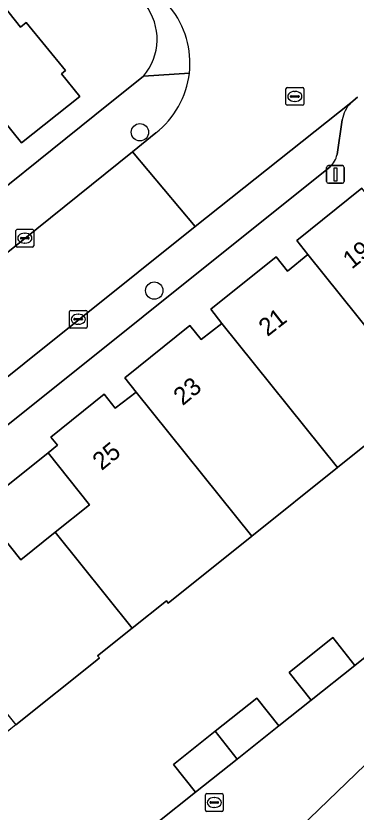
# Model space of a CAD drawing. Extents: x 157445 to 158888, y 383061 to 384688.
# Drawn here: x 158292.88 to 158312.05, y 384010.07 to 384054.9 of the extents above; entities that cross this region are included whole.
import ezdxf

# ---------------------------------------------------------------- set-up
doc = ezdxf.new("R2010")
doc.units = 0
for name, color, linetype in [('IMGEO_Boom', 7, 'Continuous'), ('IMGEO_Erf', 7, 'Continuous'), ('IMGEO_Kolk', 7, 'Continuous'), ('IMGEO_Lichtmast', 7, 'Continuous'), ('IMGEO_Muur', 7, 'Continuous'), ('IMGEO_Pand', 7, 'Continuous'), ('IMGEO_Pand_nummerreeks', 7, 'Continuous'), ('IMGEO_Parkeervlak_open', 7, 'Continuous'), ('IMGEO_Rijbaan_lokaal_open', 7, 'Continuous'), ('IMGEO_Rioolput', 7, 'Continuous'), ('IMGEO_Voetpad_open', 7, 'Continuous')]:
    doc.layers.add(name, color=color, linetype=linetype)

msp = doc.modelspace()

# ---------------------------------------------------------------- linework, layer by layer
at = {"layer": 'IMGEO_Boom'}
for centre in [(158299.868, 384048.349), (158300.676, 384039.432)]:
    msp.add_circle(centre, 0.489, dxfattribs=at)
at = {"layer": 'IMGEO_Erf'}
for points in [[(158267.962, 384057.117), (158269.885, 384054.652), (158271.94, 384052.019), (158270.121, 384050.6), (158273.434, 384046.366), (158275.483, 384047.962), (158277.532, 384045.332), (158277.639, 384045.195), (158278.968, 384046.231), (158281.198, 384043.369), (158280.408, 384042.754), (158282.489, 384040.149), (158279.995, 384038.156), (158281.342, 384036.478), (158297.322, 384049.307)], [(158291.558, 384056.245), (158293.138, 384054.267), (158293.463, 384054.531), (158295.672, 384051.816), (158295.456, 384051.644), (158296.475, 384050.368), (158293.201, 384047.752), (158292.191, 384049.016), (158287.973, 384045.646), (158284.853, 384049.553), (158284.081, 384050.519), (158280.303, 384055.246)], [(158297.322, 384049.307), (158300.066, 384051.51)], [(158315.854, 384033.348), (158311.006, 384029.468), (158306.179, 384025.604), (158301.457, 384021.836), (158301.362, 384021.957), (158299.436, 384020.42), (158297.488, 384018.866), (158297.584, 384018.751), (158297.443, 384018.631), (158292.88, 384014.987), (158292.593, 384014.758), (158288.048, 384011.133), (158283.207, 384007.272)], [(158300.873, 384009.496), (158303.003, 384011.193), (158301.758, 384012.758), (158304.106, 384014.624), (158306.453, 384016.49), (158307.698, 384014.924), (158309.519, 384016.371), (158308.274, 384017.938), (158310.733, 384019.893), (158311.98, 384018.325), (158314.815, 384020.586)]]:
    msp.add_lwpolyline(points, dxfattribs=at)
msp.add_lwpolyline([(158290.803, 384027.201), (158293.166, 384024.276), (158295.093, 384025.823), (158297.021, 384027.371), (158294.694, 384030.294)], close=True, dxfattribs=at)
msp.add_arc((158297.681, 384053.581), 3.159, 319.0281, 38.2697, dxfattribs=at)
at = {"layer": 'IMGEO_Kolk'}
for p, q in [((158292.883, 384041.957), (158292.883, 384042.809)), ((158292.958, 384042.883), (158293.81, 384042.883)), ((158293.371, 384042.663), (158293.396, 384042.663)), ((158293.884, 384042.809), (158293.884, 384041.957)), ((158293.142, 384042.377), (158293.142, 384042.389)), ((158293.58, 384042.34), (158293.182, 384042.34)), ((158293.185, 384042.426), (158293.583, 384042.426)), ((158293.394, 384042.103), (158293.369, 384042.103)), ((158293.626, 384042.389), (158293.626, 384042.377)), ((158293.81, 384041.883), (158292.958, 384041.883)), ((158295.895, 384037.394), (158295.895, 384038.246)), ((158295.97, 384038.32), (158296.822, 384038.32)), ((158296.383, 384038.1), (158296.408, 384038.1)), ((158296.896, 384038.246), (158296.896, 384037.394)), ((158296.154, 384037.814), (158296.154, 384037.826)), ((158296.592, 384037.777), (158296.194, 384037.777)), ((158296.197, 384037.863), (158296.595, 384037.863)), ((158296.638, 384037.826), (158296.638, 384037.814)), ((158296.822, 384037.32), (158295.97, 384037.32)), ((158296.406, 384037.54), (158296.381, 384037.54))]:
    msp.add_line(p, q, dxfattribs=at)
for points in [[(158292.883, 384041.957), (158292.883, 384042.809)], [(158292.958, 384042.883), (158293.81, 384042.883)], [(158293.884, 384042.809), (158293.884, 384041.957)], [(158293.81, 384041.883), (158292.958, 384041.883)], [(158295.895, 384037.394), (158295.895, 384038.246)], [(158295.97, 384038.32), (158296.822, 384038.32)], [(158296.896, 384038.246), (158296.896, 384037.394)], [(158296.822, 384037.32), (158295.97, 384037.32)]]:
    msp.add_lwpolyline(points, dxfattribs=at)
for centre, radius, start, end in [((158292.96, 384042.807), 0.0765, 91.552, 178.448), ((158292.96, 384042.807), 0.0765, 91.552, 178.448), ((158293.808, 384042.807), 0.0765, 1.552, 88.448), ((158293.808, 384042.807), 0.0765, 1.552, 88.448), ((158293.182, 384042.386), 0.0403, 85.8775, 175.7526), ((158293.179, 384042.376), 0.0366, 178.938, 274.7102), ((158293.583, 384042.383), 0.043, 264.8664, 352.4533), ((158293.587, 384042.388), 0.0386, 1.7309, 96.639), ((158292.96, 384041.959), 0.0765, 181.552, 268.448), ((158292.96, 384041.959), 0.0765, 181.552, 268.448), ((158293.808, 384041.959), 0.0765, 271.552, 358.448), ((158293.808, 384041.959), 0.0765, 271.552, 358.448), ((158295.972, 384038.244), 0.0765, 91.552, 178.448), ((158295.972, 384038.244), 0.0765, 91.552, 178.448), ((158296.82, 384038.244), 0.0765, 1.552, 88.448), ((158296.82, 384038.244), 0.0765, 1.552, 88.448), ((158296.194, 384037.823), 0.0403, 85.8775, 175.7526), ((158296.191, 384037.813), 0.0366, 178.938, 274.7102), ((158296.595, 384037.82), 0.043, 264.8664, 352.4533), ((158296.599, 384037.825), 0.0386, 1.7309, 96.639), ((158295.972, 384037.396), 0.0765, 181.552, 268.448), ((158295.972, 384037.396), 0.0765, 181.552, 268.448), ((158296.82, 384037.396), 0.0765, 271.552, 358.448), ((158296.82, 384037.396), 0.0765, 271.552, 358.448)]:
    msp.add_arc(centre, radius, start, end, dxfattribs=at)
for centre, major_axis, ratio, start_param, end_param in [((158293.37, 384042.383), (-0.387, 0.002), 0.722429, 4.712389, 7.853982), ((158293.395, 384042.383), (-0.39, 0.002), 0.717154, 1.570796, 4.712389), ((158296.382, 384037.82), (-0.387, 0.002), 0.722429, 4.712389, 7.853982), ((158296.407, 384037.82), (-0.39, 0.002), 0.717154, 1.570796, 4.712389)]:
    msp.add_ellipse(centre, major_axis=major_axis, ratio=ratio, start_param=start_param, end_param=end_param, dxfattribs=at)
at = {"layer": 'IMGEO_Lichtmast'}
for p, q in [((158310.389, 384045.572), (158310.389, 384046.372)), ((158310.389, 384046.372), (158310.389, 384045.572)), ((158310.489, 384046.472), (158311.279, 384046.472)), ((158311.279, 384046.472), (158310.489, 384046.472)), ((158311.379, 384046.372), (158311.379, 384045.572)), ((158311.379, 384045.572), (158311.379, 384046.372)), ((158311.279, 384045.472), (158310.489, 384045.472)), ((158310.489, 384045.472), (158311.279, 384045.472))]:
    msp.add_line(p, q, dxfattribs=at)
msp.add_lwpolyline([(158310.809, 384046.347), (158310.959, 384046.347), (158310.959, 384045.597), (158310.809, 384045.597), (158310.809, 384046.347)], dxfattribs=at)
for centre, start, end in [((158310.489, 384046.372), 90, 180), ((158310.489, 384046.372), 90, 180), ((158311.279, 384046.372), 0, 90), ((158311.279, 384046.372), 360, 90), ((158310.489, 384045.572), 180, 270), ((158310.489, 384045.572), 180, 270), ((158311.279, 384045.572), 270, 0), ((158311.279, 384045.572), 270, 0)]:
    msp.add_arc(centre, 0.1, start, end, dxfattribs=at)
at = {"layer": 'IMGEO_Muur'}
msp.add_lwpolyline([(158297.322, 384049.307), (158281.338, 384036.475)], dxfattribs=at)
at = {"layer": 'IMGEO_Pand'}
for points in [[(158284.081, 384050.519), (158284.853, 384049.553), (158287.973, 384045.646), (158292.191, 384049.016), (158293.201, 384047.752), (158296.475, 384050.368), (158295.456, 384051.644), (158295.672, 384051.816), (158293.463, 384054.531), (158293.138, 384054.267), (158291.558, 384056.245), (158291.866, 384056.492), (158291.771, 384056.61)], [(158309.338, 384041.457), (158315.854, 384033.348), (158321.19, 384037.619), (158320.64, 384038.304), (158314.411, 384046.055), (158313.931, 384045.666), (158314.181, 384045.329), (158313.015, 384044.404), (158312.384, 384045.193), (158308.711, 384042.253)], [(158304.486, 384037.583), (158311.006, 384029.468), (158315.854, 384033.348), (158309.338, 384041.457), (158308.179, 384040.535), (158307.549, 384041.325), (158303.866, 384038.389)], [(158306.179, 384025.604), (158311.006, 384029.468), (158304.486, 384037.583), (158303.324, 384036.67), (158302.692, 384037.458), (158299.023, 384034.518), (158299.658, 384033.719)], [(158299.436, 384020.42), (158301.362, 384021.957), (158301.457, 384021.836), (158306.179, 384025.604), (158299.658, 384033.719), (158298.482, 384032.804), (158297.851, 384033.593), (158294.848, 384031.187), (158295.219, 384030.721), (158294.694, 384030.294), (158297.021, 384027.371), (158295.093, 384025.823)], [(158299.436, 384020.42), (158295.093, 384025.823), (158293.166, 384024.276), (158290.803, 384027.201), (158290.287, 384026.772), (158289.905, 384027.248), (158286.918, 384024.851), (158287.551, 384024.057), (158286.347, 384023.116), (158292.88, 384014.987), (158297.443, 384018.631), (158297.584, 384018.751), (158297.488, 384018.866)], [(158309.519, 384016.371), (158311.98, 384018.325), (158310.733, 384019.893), (158308.274, 384017.938)], [(158304.106, 384014.624), (158305.35, 384013.059), (158307.698, 384014.924), (158306.453, 384016.49)], [(158304.106, 384014.624), (158301.758, 384012.758), (158303.003, 384011.193), (158305.35, 384013.059)]]:
    msp.add_lwpolyline(points, close=True, dxfattribs=at)
at = {"layer": 'IMGEO_Parkeervlak_open'}
for points in [[(158311.747, 384050.003), (158302.977, 384043.04)], [(158310.978, 384047.092), (158311.271, 384049.043)], [(158268.416, 384012.69), (158310.597, 384046.395)], [(158302.977, 384043.04), (158270.942, 384017.401)]]:
    msp.add_lwpolyline(points, dxfattribs=at)
msp.add_lwpolyline([(158332.018, 383999.845), (158316.188, 384016.221), (158308.925, 384009.23), (158324.766, 383992.836)], close=True, dxfattribs=at)
for centre, radius, start, end in [((158313.117, 384048.726), 1.873, 137.0048, 170.2477), ((158309.655, 384047.362), 1.35, 314.2306, 348.4448)]:
    msp.add_arc(centre, radius, start, end, dxfattribs=at)
at = {"layer": 'IMGEO_Rijbaan_lokaal_open'}
for points in [[(158300.763, 384048.306), (158299.447, 384047.248), (158302.977, 384043.04), (158311.747, 384050.003), (158312.125, 384050.314)], [(158338.306, 384001.594), (158328.811, 384011.395), (158320.485, 384020.016), (158330.883, 384028.329), (158328.444, 384031.408), (158326.9, 384030.185), (158324.396, 384028.211), (158322.01, 384026.315), (158319.51, 384024.32), (158317.162, 384022.453), (158314.815, 384020.586), (158311.98, 384018.325), (158309.519, 384016.371), (158307.698, 384014.924), (158305.35, 384013.059), (158303.003, 384011.193), (158300.873, 384009.496)]]:
    msp.add_lwpolyline(points, dxfattribs=at)
for points in [[(158302.977, 384043.04), (158299.447, 384047.248), (158285.47, 384036.022), (158279.33, 384031.053), (158267.569, 384021.631), (158270.942, 384017.401)], [(158332.018, 383999.845), (158324.766, 383992.836), (158308.925, 384009.23), (158316.188, 384016.221)]]:
    msp.add_lwpolyline(points, close=True, dxfattribs=at)
for centre, radius, start, end in [((158297.697, 384052.246), 4.992, 353.3968, 38.9016), ((158297.693, 384052.248), 4.996, 307.9132, 353.381)]:
    msp.add_arc(centre, radius, start, end, dxfattribs=at)
at = {"layer": 'IMGEO_Rioolput'}
for p, q in [((158308.101, 384049.938), (158308.101, 384050.79)), ((158308.176, 384050.864), (158309.028, 384050.864)), ((158308.589, 384050.644), (158308.614, 384050.644)), ((158309.102, 384050.79), (158309.102, 384049.938)), ((158308.36, 384050.358), (158308.36, 384050.37)), ((158308.798, 384050.321), (158308.4, 384050.321)), ((158308.403, 384050.407), (158308.801, 384050.407)), ((158308.844, 384050.37), (158308.844, 384050.358)), ((158309.028, 384049.864), (158308.176, 384049.864)), ((158308.612, 384050.084), (158308.587, 384050.084)), ((158303.558, 384010.183), (158303.558, 384011.035)), ((158303.633, 384011.109), (158304.485, 384011.109)), ((158304.046, 384010.889), (158304.071, 384010.889)), ((158304.559, 384011.035), (158304.559, 384010.183)), ((158303.817, 384010.603), (158303.817, 384010.615)), ((158304.255, 384010.566), (158303.857, 384010.566)), ((158303.86, 384010.652), (158304.258, 384010.652)), ((158304.069, 384010.329), (158304.044, 384010.329)), ((158304.301, 384010.615), (158304.301, 384010.603)), ((158304.485, 384010.109), (158303.633, 384010.109))]:
    msp.add_line(p, q, dxfattribs=at)
for points in [[(158308.101, 384049.938), (158308.101, 384050.79)], [(158308.176, 384050.864), (158309.028, 384050.864)], [(158309.102, 384050.79), (158309.102, 384049.938)], [(158309.028, 384049.864), (158308.176, 384049.864)], [(158303.558, 384010.183), (158303.558, 384011.035)], [(158303.633, 384011.109), (158304.485, 384011.109)], [(158304.559, 384011.035), (158304.559, 384010.183)], [(158304.485, 384010.109), (158303.633, 384010.109)]]:
    msp.add_lwpolyline(points, dxfattribs=at)
for centre, radius, start, end in [((158308.178, 384050.788), 0.0765, 91.552, 178.448), ((158308.178, 384050.788), 0.0765, 91.552, 178.448), ((158309.026, 384050.788), 0.0765, 1.552, 88.448), ((158309.026, 384050.788), 0.0765, 1.552, 88.448), ((158308.4, 384050.367), 0.0403, 85.8775, 175.7526), ((158308.397, 384050.357), 0.0366, 178.938, 274.7102), ((158308.801, 384050.364), 0.043, 264.8664, 352.4533), ((158308.805, 384050.369), 0.0386, 1.7309, 96.639), ((158308.178, 384049.94), 0.0765, 181.552, 268.448), ((158308.178, 384049.94), 0.0765, 181.552, 268.448), ((158309.026, 384049.94), 0.0765, 271.552, 358.448), ((158309.026, 384049.94), 0.0765, 271.552, 358.448), ((158303.635, 384011.033), 0.0765, 91.552, 178.448), ((158303.635, 384011.033), 0.0765, 91.552, 178.448), ((158304.483, 384011.033), 0.0765, 1.552, 88.448), ((158304.483, 384011.033), 0.0765, 1.552, 88.448), ((158303.857, 384010.612), 0.0403, 85.8775, 175.7526), ((158303.854, 384010.602), 0.0366, 178.938, 274.7102), ((158304.258, 384010.609), 0.043, 264.8664, 352.4533), ((158304.262, 384010.614), 0.0386, 1.7309, 96.639), ((158303.635, 384010.185), 0.0765, 181.552, 268.448), ((158303.635, 384010.185), 0.0765, 181.552, 268.448), ((158304.483, 384010.185), 0.0765, 271.552, 358.448), ((158304.483, 384010.185), 0.0765, 271.552, 358.448)]:
    msp.add_arc(centre, radius, start, end, dxfattribs=at)
for centre, major_axis, ratio, start_param, end_param in [((158308.588, 384050.364), (-0.387, 0.002), 0.722429, 4.712389, 7.853982), ((158308.613, 384050.364), (-0.39, 0.002), 0.717154, 1.570796, 4.712389), ((158304.045, 384010.609), (-0.387, 0.002), 0.722429, 4.712389, 7.853982), ((158304.07, 384010.609), (-0.39, 0.002), 0.717154, 1.570796, 4.712389)]:
    msp.add_ellipse(centre, major_axis=major_axis, ratio=ratio, start_param=start_param, end_param=end_param, dxfattribs=at)
at = {"layer": 'IMGEO_Voetpad_open'}
for points in [[(158302.656, 384051.672), (158300.066, 384051.51), (158297.322, 384049.307), (158281.342, 384036.478), (158280.174, 384035.54), (158271.747, 384028.775), (158267.528, 384025.404), (158261.493, 384020.649), (158260.668, 384018.085)], [(158300.066, 384051.51), (158302.656, 384051.672)], [(158312.125, 384050.314), (158311.747, 384050.003)], [(158311.271, 384049.043), (158310.978, 384047.092)], [(158285.47, 384036.022), (158299.447, 384047.248), (158300.763, 384048.306)], [(158310.597, 384046.395), (158268.416, 384012.69)], [(158290.803, 384027.201), (158294.694, 384030.294), (158295.219, 384030.721), (158294.848, 384031.187), (158297.851, 384033.593), (158298.482, 384032.804), (158299.658, 384033.719), (158299.023, 384034.518), (158302.692, 384037.458), (158303.324, 384036.67), (158304.486, 384037.583), (158303.866, 384038.389), (158307.549, 384041.325), (158308.179, 384040.535), (158309.338, 384041.457), (158308.711, 384042.253), (158312.384, 384045.193)]]:
    msp.add_lwpolyline(points, dxfattribs=at)
for centre, radius, start, end in [((158297.681, 384053.581), 3.159, 319.0281, 38.2697), ((158297.697, 384052.246), 4.992, 353.3968, 38.9016), ((158297.693, 384052.248), 4.996, 307.9132, 353.381), ((158313.117, 384048.726), 1.873, 137.0048, 170.2477), ((158309.655, 384047.362), 1.35, 314.2306, 348.4448)]:
    msp.add_arc(centre, radius, start, end, dxfattribs=at)

# ---------------------------------------------------------------- texts
at = {"layer": 'IMGEO_Pand_nummerreeks'}
for s, rotation, p in [('19', 38.2517, (158311.807, 384040.609)), ('21', 37.988, (158307.058, 384036.812)), ('23', 39.7646, (158302.281, 384032.92)), ('25', 39.0548, (158297.712, 384029.268))]:
    msp.add_text(s, height=1, rotation=rotation, dxfattribs=at).set_placement(p)

doc.saveas('drawing.dxf')
